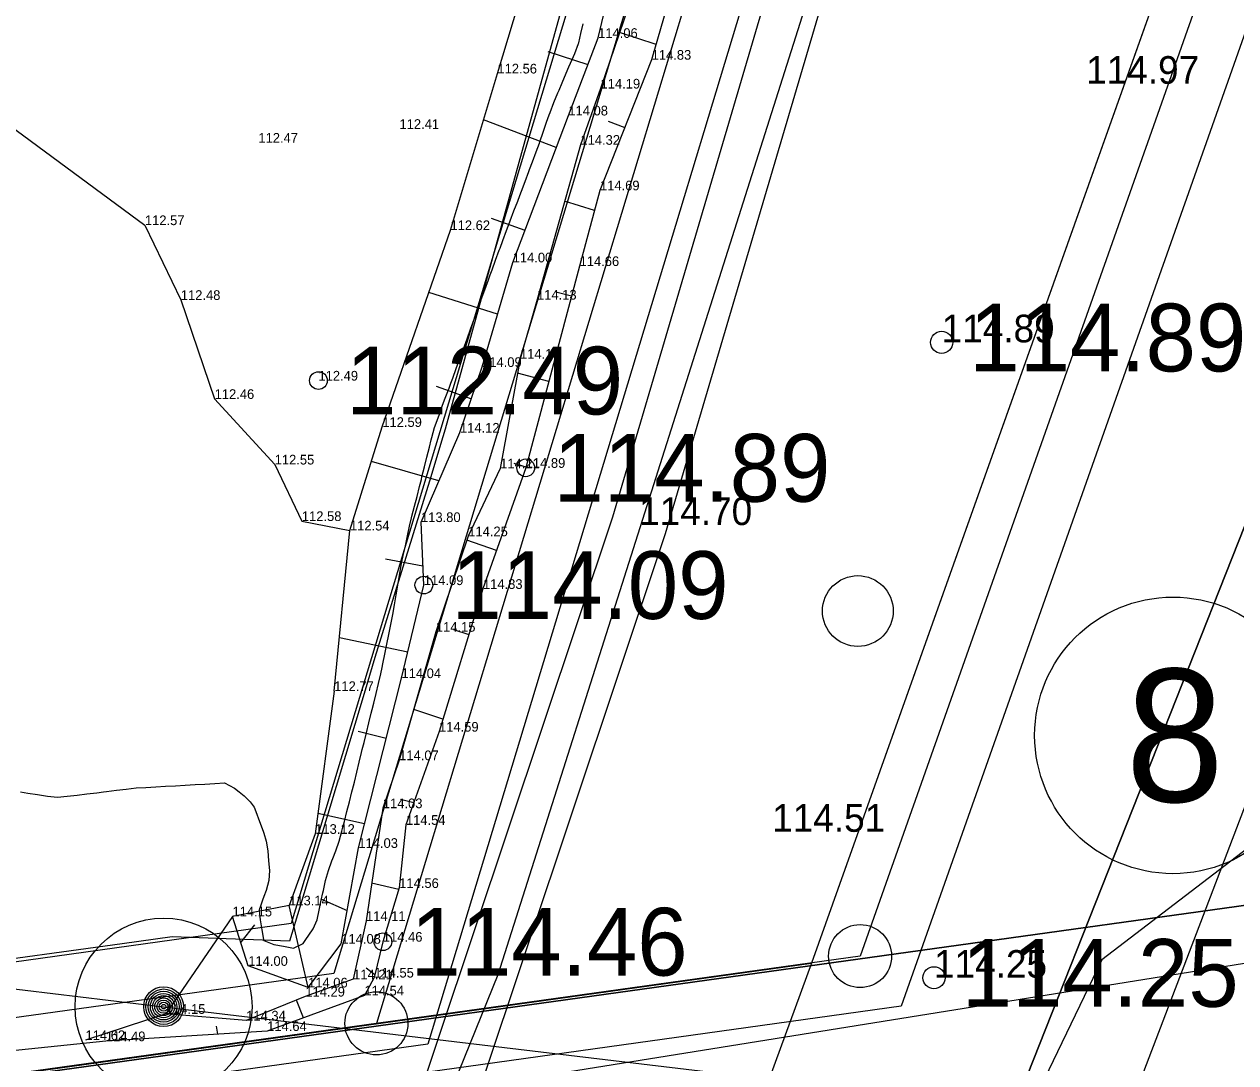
# Model space of a CAD drawing. Extents: x 662249 to 665480, y 6426254 to 6428735.
# Drawn here: x 662942.89 to 662986.71, y 6428266.78 to 6428304.33 of the extents above; entities that cross this region are included whole.
import ezdxf

# ---------------------------------------------------------------- set-up
doc = ezdxf.new("R2010")
doc.units = 0
for name, color, linetype in [('__x00dc__le__x0020__10__x0020__ha__x0020__pindalaga__x0020__ja__x0020____x00fc__le__x0020__25__x0020__km2__x0020__valgalaga__x0020__veekogud_0_VOOND', 7, 'Continuous'), ('ElektriShuliin__x0020__1__x002d__20__x0020__kV__x0020____x0028__Keskpingeliin__x0029___VOOND', 7, 'Continuous'), ('GEOLPUNKT', 7, 'Continuous'), ('HALJASTUS', 7, 'Continuous'), ('HORISONTAAL', 7, 'Continuous'), ('Kaevandatud ala', 7, 'Continuous'), ('kataster', 7, 'Continuous'), ('KORGUS-EH2000', 7, 'Continuous'), ('MAAMUDEL-EH2000', 7, 'Continuous'), ('Maaparandus_0_VOOND', 7, 'Continuous'), ('PIIR_ME', 7, 'Continuous'), ('PIIR_TM', 7, 'Continuous'), ('PIIRIMLEITUD', 7, 'Continuous'), ('PLOKK', 7, 'Continuous'), ('RELJEEF', 7, 'Continuous'), ('TEE', 7, 'Continuous'), ('TEHNO', 7, 'Continuous'), ('TÄIDE', 7, 'Continuous')]:
    doc.layers.add(name, color=color, linetype=linetype)

msp = doc.modelspace()

# ---------------------------------------------------------------- linework, layer by layer
at = {"layer": '__x00dc__le__x0020__10__x0020__ha__x0020__pindalaga__x0020__ja__x0020____x00fc__le__x0020__25__x0020__km2__x0020__valgalaga__x0020__veekogud_0_VOOND'}
msp.add_lwpolyline([(662958.183, 6428216.386), (662965.501, 6428235.027), (662969.722, 6428242.466), (662994.44, 6428304.892), (662996.285, 6428313.617), (662998.513, 6428322.232), (663005.541, 6428345.155), (663005.575, 6428345.958), (663011.081, 6428374.699), (663021.984, 6428405.906), (663023.856, 6428409.6), (663007.401, 6428434.914), (663004.392, 6428439.848), (662929.53, 6428571.019), (662924.167, 6428579.462), (662917.865, 6428587.019), (662909.379, 6428598.85), (662902.931, 6428609.381)], dxfattribs=at)
at = {"layer": 'ElektriShuliin__x0020__1__x002d__20__x0020__kV__x0020____x0028__Keskpingeliin__x0029___VOOND'}
for points in [[(662334.533, 6428157.478), (662363.053, 6428162.458), (662435.996, 6428175.455), (662436.013, 6428175.458), (662511.057, 6428188.693), (662592.765, 6428204.579), (662672.908, 6428220.782), (662673.205, 6428220.837), (662756.025, 6428234.997), (662756.095, 6428235.009), (662839.121, 6428248.597), (662921.778, 6428263.394), (662922.164, 6428263.455), (663019.916, 6428277.037), (663059.263, 6428324.89)], [(662916.469, 6428246.479), (662914.88, 6428248.55), (662913.881, 6428250.962), (662913.54, 6428253.55), (662913.881, 6428256.138), (662914.88, 6428258.55), (662916.469, 6428260.621), (662918.54, 6428262.21), (662920.952, 6428263.209), (662922.164, 6428263.455), (663023.784, 6428277.575)]]:
    msp.add_lwpolyline(points, dxfattribs=at)
at = {"layer": 'GEOLPUNKT'}
msp.add_lwpolyline([(662354.094, 6428301.673), (662391.8, 6428300.28), (662553.562, 6428299.421), (662698.105, 6428298.582), (662947.935, 6428268.803), (662985.393, 6428264.338)], dxfattribs=at)
for radius in [3.2, 3.2, 0.72, 0.64, 0.56, 0.48, 0.4, 0.32, 0.24, 0.16, 0.08]:
    msp.add_circle((662947.935, 6428268.803), radius, dxfattribs=at)
at = {"layer": 'HALJASTUS'}
msp.add_lwpolyline([(662833.982, 6428243.928), (662914.684, 6428258.766), (662999.348, 6428272.348)], dxfattribs=at)
msp.add_circle((662973.044, 6428283.109), 1.28, dxfattribs=at)
at = {"layer": 'HORISONTAAL'}
msp.add_lwpolyline([(663014.546, 6428393.055), (663011.368, 6428386.958), (663011.76, 6428382.695), (663010.934, 6428367.329), (663009.933, 6428360.798), (663009.17, 6428350.196), (663007.816, 6428339.839), (663007.329, 6428337.693), (663002.886, 6428323.031), (663002.635, 6428322.004), (663000.843, 6428313.093), (662999.589, 6428306.177), (662999.253, 6428304.576), (662994.752, 6428291.467), (662994.82, 6428282.952), (662992.38, 6428278.535), (662981.867, 6428270.492), (662979.631, 6428265.85), (662975.646, 6428255.93), (662973.002, 6428254.529), (662964.922, 6428250.328), (662963.476, 6428240.252)], dxfattribs=at)
at = {"layer": 'Kaevandatud ala'}
msp.add_lwpolyline([(662942.757, 6428276.57), (662943.024, 6428276.528), (662943.379, 6428276.473), (662943.735, 6428276.418), (662944.091, 6428276.377), (662944.447, 6428276.411), (662944.803, 6428276.454), (662945.158, 6428276.497), (662945.514, 6428276.54), (662945.761, 6428276.57), (662945.87, 6428276.583), (662946.226, 6428276.626), (662946.582, 6428276.669), (662946.938, 6428276.711), (662947.293, 6428276.732), (662947.649, 6428276.753), (662948.005, 6428276.773), (662948.361, 6428276.793), (662948.717, 6428276.813), (662949.072, 6428276.833), (662949.428, 6428276.853), (662949.784, 6428276.874), (662950.14, 6428276.894), (662950.496, 6428276.709), (662950.669, 6428276.57), (662950.851, 6428276.423), (662951.06, 6428276.214), (662951.207, 6428276.022), (662951.268, 6428275.857), (662951.401, 6428275.501), (662951.537, 6428275.145), (662951.563, 6428275.077), (662951.642, 6428274.789), (662951.7, 6428274.433), (662951.733, 6428274.077), (662951.766, 6428273.721), (662951.734, 6428273.365), (662951.641, 6428273.009), (662951.563, 6428272.791), (662951.513, 6428272.653), (662951.387, 6428272.297), (662951.423, 6428271.941), (662951.484, 6428271.585), (662951.546, 6428271.229), (662951.563, 6428271.2), (662951.919, 6428271.054), (662952.275, 6428270.987), (662952.631, 6428270.921), (662952.986, 6428271.093), (662953.08, 6428271.229), (662953.325, 6428271.585), (662953.342, 6428271.615), (662953.483, 6428271.941), (662953.561, 6428272.297), (662953.638, 6428272.653), (662953.698, 6428272.925), (662953.716, 6428273.009), (662953.794, 6428273.365), (662953.896, 6428273.721), (662954.024, 6428274.077), (662954.054, 6428274.155), (662954.158, 6428274.433), (662954.288, 6428274.789), (662954.383, 6428275.145), (662954.41, 6428275.246), (662954.476, 6428275.501), (662954.566, 6428275.857), (662954.656, 6428276.214), (662954.745, 6428276.57), (662954.765, 6428276.651), (662954.833, 6428276.926), (662954.921, 6428277.282), (662955.008, 6428277.638), (662955.096, 6428277.994), (662955.121, 6428278.097), (662955.183, 6428278.35), (662955.271, 6428278.706), (662955.359, 6428279.062), (662955.446, 6428279.418), (662955.477, 6428279.543), (662955.534, 6428279.774), (662955.621, 6428280.13), (662955.709, 6428280.486), (662955.785, 6428280.842), (662955.833, 6428281.071), (662955.859, 6428281.198), (662955.934, 6428281.554), (662956.008, 6428281.91), (662956.083, 6428282.266), (662956.156, 6428282.622), (662956.189, 6428282.807), (662956.219, 6428282.978), (662956.281, 6428283.334), (662956.343, 6428283.69), (662956.404, 6428284.047), (662956.466, 6428284.403), (662956.531, 6428284.759), (662956.544, 6428284.826), (662956.604, 6428285.115), (662956.677, 6428285.471), (662956.75, 6428285.827), (662956.823, 6428286.183), (662956.9, 6428286.482), (662956.915, 6428286.539), (662957.01, 6428286.895), (662957.102, 6428287.251), (662957.19, 6428287.607), (662957.256, 6428287.869), (662957.279, 6428287.963), (662957.368, 6428288.319), (662957.456, 6428288.675), (662957.545, 6428289.031), (662957.612, 6428289.301), (662957.633, 6428289.387), (662957.734, 6428289.743), (662957.86, 6428290.099), (662957.968, 6428290.401), (662957.987, 6428290.455), (662958.122, 6428290.811), (662958.258, 6428291.167), (662958.324, 6428291.345), (662958.39, 6428291.523), (662958.519, 6428291.88), (662958.649, 6428292.236), (662958.679, 6428292.32), (662958.778, 6428292.592), (662958.908, 6428292.948), (662959.035, 6428293.299), (662959.037, 6428293.304), (662959.166, 6428293.66), (662959.296, 6428294.016), (662959.391, 6428294.279), (662959.425, 6428294.372), (662959.554, 6428294.728), (662959.683, 6428295.084), (662959.747, 6428295.259), (662959.812, 6428295.44), (662959.942, 6428295.796), (662960.073, 6428296.152), (662960.103, 6428296.231), (662960.206, 6428296.508), (662960.34, 6428296.864), (662960.458, 6428297.18), (662960.474, 6428297.22), (662960.607, 6428297.576), (662960.741, 6428297.932), (662960.814, 6428298.128), (662960.874, 6428298.288), (662961.008, 6428298.644), (662961.142, 6428299), (662961.17, 6428299.076), (662961.275, 6428299.356), (662961.408, 6428299.713), (662961.526, 6428300.03), (662961.54, 6428300.069), (662961.664, 6428300.425), (662961.788, 6428300.781), (662961.882, 6428301.05), (662961.912, 6428301.137), (662962.045, 6428301.493), (662962.196, 6428301.849), (662962.237, 6428301.945), (662962.348, 6428302.205), (662962.499, 6428302.561), (662962.593, 6428302.783), (662962.65, 6428302.917), (662962.802, 6428303.273), (662962.943, 6428303.629), (662962.949, 6428303.654), (662963.028, 6428303.985), (662963.112, 6428304.341)], dxfattribs=at)
at = {"layer": 'kataster'}
for points in [[(662391.23, 6428299.93), (662608.71, 6428359.38), (662618.16, 6428423.35), (662629.14, 6428493.48), (662661.22, 6428493.51), (662706.83, 6428541.46), (662795.71, 6428534.49), (662823.75, 6428528.71), (662852.16, 6428518.05), (662998.5, 6428443.86), (662984.06, 6428410.76), (663021.4, 6428410.92), (662971.37, 6428270.38), (662921.77, 6428263.47), (662876.27, 6428255.36), (662725.9, 6428230.21), (662721.7, 6428229.48), (662716.89, 6428228.65), (662672.87, 6428221.02), (662593.61, 6428205.21), (662588.99, 6428204.27), (662585.3, 6428203.52), (662511.03, 6428188.8)], [(663069.344, 6428396.841), (663021.4, 6428410.92), (662971.37, 6428270.38), (662959.35, 6428237.52), (662931.24, 6428230.84), (662917.844, 6428208.69)]]:
    msp.add_lwpolyline(points, dxfattribs=at)
msp.add_lwpolyline([(662618.06, 6428096.1), (662721.7, 6428229.48), (662725.9, 6428230.21), (662876.27, 6428255.36), (662921.77, 6428263.47), (662971.37, 6428270.38), (662959.35, 6428237.52), (662931.24, 6428230.84), (662828.86, 6428061.56), (662756.55, 6428009.23), (662644.16, 6427992.31)], close=True, dxfattribs=at)
at = {"layer": 'KORGUS-EH2000'}
for centre, radius in [((662976.073, 6428292.823), 0.4), ((662953.535, 6428291.441), 0.32), ((662961.031, 6428288.286), 0.32), ((662957.346, 6428284.047), 0.32), ((662955.865, 6428271.152), 0.32), ((662975.797, 6428269.848), 0.4)]:
    msp.add_circle(centre, radius, dxfattribs=at)
at = {"layer": 'Maaparandus_0_VOOND'}
msp.add_lwpolyline([(662964.491, 6428217.589), (662982.379, 6428263.811), (663000.136, 6428310.329), (663008.183, 6428342.916), (663012.231, 6428364.869), (663017.685, 6428382.627), (663024.471, 6428403.15), (663028.542, 6428413.367), (663013.906, 6428437.867), (662981.508, 6428490.39), (662980.103, 6428492.739), (662958.422, 6428530.143), (662957.438, 6428531.88), (662937.53, 6428567.863), (662909.596, 6428608.187)], dxfattribs=at)
at = {"layer": 'PIIR_ME'}
for points in [[(662706.77, 6428541.46), (662795.71, 6428534.49), (662823.75, 6428528.71), (662852.16, 6428518.05), (662987.32, 6428449.53), (662974.57, 6428415.03), (662981.01, 6428352.07), (662955.63, 6428268.2), (662921.76, 6428263.49), (662876.27, 6428255.35), (662816.01, 6428331.34), (662786.08, 6428375.63), (662782.84, 6428372.78), (662591.85, 6428204.81), (662511.04, 6428188.79), (662401.66, 6428169.5), (662375.81, 6428299.6), (662391.2, 6428299.93), (662608.67, 6428359.34), (662618.39, 6428422.96), (662629.18, 6428493.54), (662661.3, 6428493.57)], [(662707.564, 6428539.392), (662795.429, 6428532.506), (662823.193, 6428526.783), (662851.354, 6428516.216), (662984.826, 6428448.552), (662972.533, 6428415.288), (662978.98, 6428352.265), (662954.087, 6428270.005), (662921.446, 6428265.466), (662877.094, 6428257.529), (662817.624, 6428332.523), (662786.465, 6428378.632), (662781.519, 6428374.282), (662590.933, 6428206.667), (662510.672, 6428190.756), (662403.24, 6428171.81), (662378.236, 6428297.652), (662391.489, 6428297.936), (662610.451, 6428357.753), (662620.367, 6428422.658), (662630.898, 6428491.542), (662662.16, 6428491.571)]]:
    msp.add_lwpolyline(points, close=True, dxfattribs=at)
at = {"layer": 'PIIR_TM'}
for points in [[(662705.976, 6428543.528), (662795.991, 6428536.474), (662824.307, 6428530.637), (662852.966, 6428519.884), (663001.09, 6428444.792), (662984.876, 6428407.625), (663023.776, 6428407.943), (662974.605, 6428268.82), (662922.074, 6428261.514), (662876.611, 6428253.379), (662732.093, 6428229.244), (662673.229, 6428219.062), (662592.241, 6428202.849), (662511.408, 6428186.824), (662401.999, 6428167.529), (662390.21, 6428165.551), (662363.232, 6428301.331), (662390.911, 6428301.924), (662606.889, 6428360.927), (662616.413, 6428423.262), (662627.462, 6428495.538), (662660.44, 6428495.569)], [(662706.77, 6428541.46), (662795.71, 6428534.49), (662823.75, 6428528.71), (662852.16, 6428518.05), (662998.502, 6428443.861), (662981.81, 6428405.6), (663020.94, 6428405.92), (662973.125, 6428270.633), (662921.76, 6428263.49), (662876.27, 6428255.35), (662731.757, 6428231.216), (662672.862, 6428221.028), (662591.85, 6428204.81), (662511.04, 6428188.79), (662401.66, 6428169.5), (662391.793, 6428167.844), (662365.658, 6428299.382), (662391.2, 6428299.93), (662608.67, 6428359.34), (662618.39, 6428422.96), (662629.18, 6428493.54), (662661.3, 6428493.57)]]:
    msp.add_lwpolyline(points, close=True, dxfattribs=at)
msp.add_circle((662984.438, 6428278.612), 5, dxfattribs=at)
at = {"layer": 'PIIRIMLEITUD'}
for centre in [(662973.125, 6428270.633), (662955.63, 6428268.2)]:
    msp.add_circle(centre, 1.14, dxfattribs=at)
at = {"layer": 'PLOKK'}
msp.add_lwpolyline([(662708.358, 6428537.323), (662795.148, 6428530.522), (662822.637, 6428524.855), (662850.548, 6428514.382), (662982.333, 6428447.574), (662970.496, 6428415.546), (662976.949, 6428352.461), (662952.543, 6428271.809), (662921.132, 6428267.441), (662877.919, 6428259.709), (662819.239, 6428333.706), (662786.85, 6428381.635), (662780.198, 6428375.784), (662590.017, 6428208.524), (662510.304, 6428192.722), (662404.82, 6428174.119), (662380.662, 6428295.703), (662391.779, 6428295.941), (662612.232, 6428356.166), (662622.344, 6428422.356), (662632.615, 6428489.543), (662663.019, 6428489.572)], close=True, dxfattribs=at)
for points in [[(662935.585, 6428212.075), (662940.17, 6428221.48), (662949.11, 6428242.99), (662960.03, 6428269.97), (662965.66, 6428287.68), (662974.27, 6428314.82), (662976.75, 6428327.4), (662976.75, 6428337), (662976.65, 6428337.65)], [(662976.75, 6428331.087), (662957.492, 6428267.449)], [(662957.492, 6428267.449), (662921.917, 6428262.502), (662874.74, 6428254.06)]]:
    msp.add_lwpolyline(points, dxfattribs=at)
at = {"layer": 'RELJEEF'}
for p, q in [((662965.743, 6428303.588), (662964.425, 6428304.026)), ((662961.836, 6428303.344), (662963.279, 6428302.864)), ((662962.136, 6428299.874), (662959.507, 6428300.875)), ((662964.007, 6428300.821), (662964.617, 6428300.595)), ((662963.521, 6428297.592), (662962.439, 6428297.934)), ((662959.784, 6428297.311), (662961.002, 6428296.882)), ((662960.012, 6428293.842), (662957.529, 6428294.63)), ((662962.126, 6428294.653), (662962.69, 6428294.502)), ((662961.865, 6428291.41), (662960.731, 6428291.713)), ((662957.787, 6428291.235), (662959.066, 6428290.785)), ((662957.892, 6428287.812), (662955.453, 6428288.516)), ((662960.603, 6428288.453), (662961.04, 6428288.318)), ((662959.977, 6428285.3), (662958.903, 6428285.666)), ((662955.956, 6428284.996), (662957.315, 6428284.748)), ((662958.423, 6428282.437), (662958.978, 6428282.261)), ((662956.763, 6428281.618), (662954.293, 6428282.143)), ((662958.036, 6428279.203), (662956.979, 6428279.549)), ((662954.966, 6428278.77), (662955.987, 6428278.513)), ((662956.501, 6428276.306), (662956.984, 6428276.181)), ((662955.198, 6428275.412), (662953.515, 6428275.793)), ((662956.441, 6428273.045), (662955.459, 6428273.267)), ((662953.643, 6428272.694), (662954.574, 6428272.275)), ((662953.16, 6428269.498), (662952.475, 6428272.465)), ((662950.425, 6428272.067), (662950.425, 6428272.067)), ((662951.221, 6428271.759), (662950.722, 6428271.136)), ((662955.257, 6428270.209), (662955.579, 6428269.965)), ((662952.99, 6428268.402), (662952.745, 6428269.041)), ((662949.841, 6428268.102), (662949.878, 6428267.809))]:
    msp.add_line(p, q, dxfattribs=at)
for points in [[(662954.104, 6428280.217), (662954.674, 6428286.021), (662955.843, 6428289.765), (662958.309, 6428296.881), (662960.007, 6428302.545), (662962.973, 6428312.377), (662965.161, 6428317.927), (662969.432, 6428327.801), (662971.142, 6428331.634), (662972.061, 6428335.255), (662973.251, 6428340.249), (662974.118, 6428344.028), (662974.887, 6428349.831), (662975.423, 6428352.539), (662974.072, 6428363.252), (662973.201, 6428370.682), (662971.998, 6428380.465), (662971.85, 6428381.927)], [(662979.88, 6428347.114), (662978.304, 6428341.807), (662977.633, 6428341.815), (662976.325, 6428338.96), (662974.863, 6428334.885), (662974.71, 6428331.566), (662972.659, 6428324.119), (662969.115, 6428314.131), (662967.211, 6428308.657), (662965.586, 6428303.043), (662963.717, 6428298.32), (662962.979, 6428295.583), (662961.031, 6428288.286), (662959.485, 6428283.909), (662957.896, 6428278.747), (662956.699, 6428275.378), (662956.456, 6428273.095), (662955.865, 6428271.152), (662955.553, 6428269.856), (662955.196, 6428269.208), (662951.68, 6428267.923), (662945.846, 6428267.555)], [(662970.209, 6428323.199), (662969.743, 6428319.016), (662968.404, 6428315.085), (662966.955, 6428310.697), (662964.913, 6428305.468), (662963.738, 6428302.001), (662963.009, 6428299.967), (662961.44, 6428294.37), (662960.825, 6428292.232), (662960.108, 6428288.266), (662958.953, 6428285.813), (662957.782, 6428282.36), (662956.455, 6428277.716), (662955.865, 6428275.98), (662955.255, 6428271.904), (662954.79, 6428269.792), (662953.06, 6428269.169), (662950.922, 6428268.303), (662948.014, 6428268.544)], [(662953.16, 6428269.498), (662954.361, 6428271.08), (662954.978, 6428274.544), (662956.538, 6428280.682), (662957.346, 6428284.047), (662957.245, 6428286.326), (662958.653, 6428289.559), (662959.454, 6428291.934), (662960.559, 6428295.715), (662962.574, 6428301.028), (662963.65, 6428303.831), (662964.729, 6428308.324), (662968.064, 6428315.796), (662969.654, 6428320.953), (662970.209, 6428323.199)], [(662915.491, 6428275.165), (662916.689, 6428283.148), (662918.395, 6428287.695), (662921.193, 6428292.662), (662924.307, 6428296.657), (662929.515, 6428302.181), (662935.406, 6428303.998), (662940.006, 6428302.394), (662947.258, 6428297.062), (662948.557, 6428294.357), (662949.78, 6428290.778), (662951.952, 6428288.407), (662952.935, 6428286.363), (662954.674, 6428286.021)], [(662954.104, 6428280.217), (662953.417, 6428275.051), (662952.475, 6428272.465), (662950.425, 6428272.067), (662948.014, 6428268.544), (662945.11, 6428267.593)], [(662953.16, 6428269.498), (662950.996, 6428270.279), (662950.425, 6428272.067)], [(662945.846, 6428267.555), (662923.33, 6428265.231), (662922.257, 6428265.705), (662920.391, 6428266.385)]]:
    msp.add_lwpolyline(points, dxfattribs=at)
at = {"layer": 'TEE'}
for points in [[(662942.951, 6428224.802), (662948.063, 6428236.891), (662950.91, 6428245.151), (662954.133, 6428256.461), (662964.178, 6428286.517), (662970.431, 6428307.71), (662977.629, 6428330.54), (662982.09, 6428349.402), (662983.17, 6428365.639), (662980.319, 6428384.764), (662980.396, 6428400.294), (662978.538, 6428411.327), (662980.041, 6428419.68), (662994.758, 6428438.55), (663005.92, 6428455.159), (663005.118, 6428458.331), (663003.103, 6428460.982)], [(662944.793, 6428224.024), (662949.931, 6428236.175), (662952.818, 6428244.551), (662956.045, 6428255.869), (662966.086, 6428285.917), (662972.345, 6428307.126), (662979.559, 6428330.008), (662984.074, 6428349.104), (662985.18, 6428365.721), (662982.319, 6428384.908), (662982.396, 6428400.456), (662980.568, 6428411.315), (662981.921, 6428418.84), (662996.378, 6428437.376), (663007.58, 6428454.043), (663011.616, 6428456.005), (663014.87, 6428456.298)]]:
    msp.add_lwpolyline(points, dxfattribs=at)
at = {"layer": 'TEHNO'}
msp.add_lwpolyline([(662974.767, 6428347.334), (662971.974, 6428337.731), (662971.352, 6428335.595), (662969.801, 6428330.325), (662969.153, 6428328.137), (662966.312, 6428318.549), (662964.52, 6428312.503), (662963.705, 6428309.738), (662963.476, 6428308.959), (662963.048, 6428307.508), (662960.783, 6428299.326), (662958.113, 6428289.686), (662958.036, 6428289.407), (662957.549, 6428287.807), (662955.575, 6428281.429), (662955.182, 6428280.126), (662952.857, 6428272.403), (662952.482, 6428271.166), (662948.246, 6428271.328), (662946.431, 6428271.078), (662940.461, 6428270.256)], dxfattribs=at)
at = {"layer": 'TÄIDE'}
for points in [[(663063.252, 6428538.559), (663000, 6428591.999), (662902.931, 6428609.381), (662909.379, 6428598.85), (662917.865, 6428587.019), (662924.167, 6428579.462), (662929.53, 6428571.019), (663004.392, 6428439.848), (663007.401, 6428434.914), (663023.856, 6428409.6), (663021.984, 6428405.906), (663011.081, 6428374.699), (663005.575, 6428345.958), (663005.541, 6428345.155), (662998.513, 6428322.232), (662996.285, 6428313.617), (662994.44, 6428304.892), (662969.722, 6428242.466), (662965.501, 6428235.027), (662958.183, 6428216.386), (663057.952, 6428235.419)], [(663059.263, 6428324.89), (663019.916, 6428277.037), (662922.164, 6428263.455), (662921.778, 6428263.394), (662839.121, 6428248.597), (662756.095, 6428235.009), (662756.025, 6428234.997), (662673.205, 6428220.837), (662672.908, 6428220.782), (662592.765, 6428204.579), (662511.057, 6428188.693), (662436.013, 6428175.458), (662435.996, 6428175.455), (662363.053, 6428162.458), (662334.533, 6428157.478)]]:
    msp.add_lwpolyline(points, dxfattribs=at)

# ---------------------------------------------------------------- texts
at = {"layer": 'KORGUS-EH2000'}
for s, p in [('114.89', (662977.073, 6428291.773)), ('112.49', (662954.535, 6428290.216)), ('114.89', (662962.031, 6428287.061)), ('114.09', (662958.346, 6428282.822)), ('114.46', (662956.865, 6428269.927)), ('114.25', (662976.797, 6428268.798))]:
    msp.add_text(s, height=2.45, dxfattribs=at).set_placement(p)
at = {"layer": 'MAAMUDEL-EH2000'}
for s, height, p in [('114.06', 0.35, (662963.65, 6428303.831)), ('114.83', 0.35, (662965.586, 6428303.043)), ('112.56', 0.35, (662960.007, 6428302.545)), ('114.97', 1, (662981.299, 6428302.173)), ('114.19', 0.35, (662963.738, 6428302.001)), ('114.08', 0.35, (662962.574, 6428301.028)), ('112.41', 0.35, (662956.466, 6428300.541)), ('112.47', 0.35, (662951.363, 6428300.043)), ('114.32', 0.35, (662963.009, 6428299.967)), ('114.69', 0.35, (662963.717, 6428298.32)), ('112.57', 0.35, (662947.258, 6428297.062)), ('112.62', 0.35, (662958.309, 6428296.881)), ('114.00', 0.35, (662960.559, 6428295.715)), ('114.66', 0.35, (662962.979, 6428295.583)), ('112.48', 0.35, (662948.557, 6428294.357)), ('114.13', 0.35, (662961.44, 6428294.37)), ('114.89', 1, (662976.073, 6428292.823)), ('114.16', 0.35, (662960.825, 6428292.232)), ('114.09', 0.35, (662959.454, 6428291.934)), ('112.49', 0.35, (662953.535, 6428291.441)), ('112.46', 0.35, (662949.78, 6428290.778)), ('112.59', 0.35, (662955.843, 6428289.765)), ('114.12', 0.35, (662958.653, 6428289.559)), ('112.55', 0.35, (662951.952, 6428288.407)), ('114.21', 0.35, (662960.108, 6428288.266)), ('114.89', 0.35, (662961.031, 6428288.286)), ('114.70', 1, (662965.132, 6428286.217)), ('112.58', 0.35, (662952.935, 6428286.363)), ('113.80', 0.35, (662957.245, 6428286.326)), ('112.54', 0.35, (662954.674, 6428286.021)), ('112.54', 0.35, (662954.674, 6428286.021)), ('114.25', 0.35, (662958.953, 6428285.813)), ('114.09', 0.35, (662957.346, 6428284.047)), ('114.83', 0.35, (662959.485, 6428283.909)), ('114.15', 0.35, (662957.782, 6428282.36)), ('114.04', 0.35, (662956.538, 6428280.682)), ('112.77', 0.35, (662954.104, 6428280.217)), ('112.77', 0.35, (662954.104, 6428280.217)), ('114.59', 0.35, (662957.896, 6428278.747)), ('114.07', 0.35, (662956.455, 6428277.716)), ('114.03', 0.35, (662955.865, 6428275.98)), ('114.54', 0.35, (662956.699, 6428275.378)), ('114.51', 1, (662969.943, 6428275.126)), ('113.12', 0.35, (662953.417, 6428275.051)), ('114.03', 0.35, (662954.978, 6428274.544)), ('114.56', 0.35, (662956.456, 6428273.095)), ('113.14', 0.35, (662952.475, 6428272.465)), ('114.15', 0.35, (662950.425, 6428272.067)), ('114.15', 0.35, (662950.425, 6428272.067)), ('114.11', 0.35, (662955.255, 6428271.904)), ('114.08', 0.35, (662954.361, 6428271.08)), ('114.46', 0.35, (662955.865, 6428271.152)), ('114.00', 0.35, (662950.996, 6428270.279)), ('114.25', 1, (662975.797, 6428269.848)), ('114.21', 0.35, (662954.79, 6428269.792)), ('114.55', 0.35, (662955.553, 6428269.856)), ('114.06', 0.35, (662953.16, 6428269.498)), ('114.06', 0.35, (662953.16, 6428269.498)), ('114.29', 0.35, (662953.06, 6428269.169)), ('114.54', 0.35, (662955.196, 6428269.208)), ('114.15', 0.35, (662948.014, 6428268.544)), ('114.15', 0.35, (662948.014, 6428268.544)), ('114.15', 0.35, (662948.014, 6428268.544)), ('114.34', 0.35, (662950.922, 6428268.303)), ('114.64', 0.35, (662951.68, 6428267.923)), ('114.62', 0.35, (662945.11, 6428267.593)), ('114.49', 0.35, (662945.846, 6428267.555))]:
    msp.add_text(s, height=height, dxfattribs=at).set_placement(p)
at = {"layer": 'PIIR_TM'}
msp.add_text('8', height=4.8, dxfattribs=at).set_placement((662982.722, 6428276.212))

doc.saveas('drawing.dxf')
